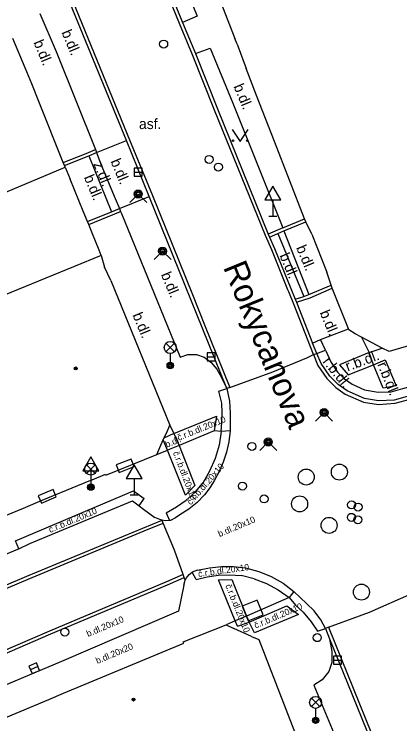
# Model space of a CAD drawing. Extents: x -596229 to -595156, y -1161237 to -1159376.
# Drawn here: x -595688.09 to -595664.02, y -1160657.41 to -1160613.06 of the extents above; entities that cross this region are included whole.
import ezdxf

# ---------------------------------------------------------------- set-up
doc = ezdxf.new("R2010")
doc.units = 0
for name, color, linetype in [('Level 24', 7, 'Continuous'), ('Level 26', 7, 'Continuous'), ('Level 27', 7, 'Continuous'), ('Level 28', 7, 'Continuous'), ('Level 31', 7, 'Continuous'), ('Level 33', 7, 'Continuous'), ('Level 34', 7, 'Continuous'), ('Level 36', 7, 'Continuous'), ('Level 39', 7, 'Continuous'), ('Nazvy ulic', 7, 'Continuous'), ('Specificka linie pasportu komunikaci', 7, 'Continuous'), ('TM - budovy zdene_ betonove - VP', 7, 'Continuous'), ('TM - chodniky - VP', 7, 'Continuous'), ('TM - komunikace - VP', 7, 'Continuous'), ('TM - pomocna konstrukcni linie', 7, 'Continuous'), ('TM - popis povrchu', 7, 'Continuous'), ('TM - rozhrani mezi zpev. plochami mezi sebou - VP', 7, 'Continuous'), ('TM - rozhrani ploch obecne - VP', 7, 'Continuous'), ('TM - vstup do budovy - nerozlisene', 7, 'Continuous'), ('TM - vstup do budovy - zdene_ betonove', 7, 'Continuous')]:
    doc.layers.add(name, color=color, linetype=linetype)

msp = doc.modelspace()

# ---------------------------------------------------------------- linework, layer by layer
at = {"layer": 'Level 24'}
for points in [[(-595681.532, -1160641.699), (-595680.602, -1160641.333), (-595680.785, -1160640.867), (-595681.716, -1160641.234)], [(-595686.393, -1160643.619), (-595685.472, -1160643.231), (-595685.665, -1160642.77), (-595686.587, -1160643.158)]]:
    msp.add_lwpolyline(points, close=True, dxfattribs=at)
at = {"layer": 'Level 26'}
msp.add_lwpolyline([(-595672.549, -1160650.607), (-595672.923, -1160649.679), (-595673.851, -1160650.053), (-595673.477, -1160650.981)], close=True, dxfattribs=at)
for centre in [(-595673.84, -1160642.56), (-595672.49, -1160643.36), (-595684.93, -1160651.68)]:
    msp.add_circle(centre, 0.25, dxfattribs=at)
at = {"layer": 'Level 27'}
for p, q in [((-595680.6, -1160622.93), (-595680.1, -1160622.93)), ((-595676.05, -1160634.47), (-595675.55, -1160634.47)), ((-595668.15, -1160653.44), (-595667.65, -1160653.44)), ((-595686.61, -1160653.843), (-595687.07, -1160654.037))]:
    msp.add_line(p, q, dxfattribs=at)
for points in [[(-595680.6, -1160623.18), (-595680.1, -1160623.18), (-595680.1, -1160622.68), (-595680.6, -1160622.68)], [(-595676.05, -1160634.72), (-595675.55, -1160634.72), (-595675.55, -1160634.22), (-595676.05, -1160634.22)], [(-595668.15, -1160653.69), (-595667.65, -1160653.69), (-595667.65, -1160653.19), (-595668.15, -1160653.19)], [(-595686.707, -1160653.612), (-595687.168, -1160653.807), (-595686.973, -1160654.268), (-595686.512, -1160654.073)]]:
    msp.add_lwpolyline(points, close=True, dxfattribs=at)
for centre in [(-595667.79, -1160641.68), (-595669.86, -1160641.99), (-595670.27, -1160643.67), (-595668.43, -1160645.01), (-595666.41, -1160649.18)]:
    msp.add_circle(centre, 0.5, dxfattribs=at)
at = {"layer": 'Level 28'}
for centre in [(-595678.76, -1160614.93), (-595675.92, -1160622.14), (-595675.34, -1160622.62), (-595667.03, -1160643.73), (-595666.62, -1160643.87), (-595667.04, -1160644.51), (-595666.64, -1160644.66)]:
    msp.add_circle(centre, 0.25, dxfattribs=at)
at = {"layer": 'Level 31'}
for points in [[(-595680.88, -1160624.83), (-595680.35, -1160624.3), (-595679.82, -1160624.83)], [(-595679.36, -1160628.4), (-595678.83, -1160627.87), (-595678.3, -1160628.4)], [(-595669.27, -1160638.49), (-595668.74, -1160637.96), (-595668.21, -1160638.49)], [(-595672.76, -1160640.33), (-595672.23, -1160639.8), (-595671.7, -1160640.33)]]:
    msp.add_lwpolyline(points, dxfattribs=at)
for centre, radius in [((-595680.35, -1160624.3), 0.25), ((-595680.35, -1160624.3), 0.18), ((-595680.35, -1160624.3), 0.11), ((-595678.83, -1160627.87), 0.25), ((-595678.83, -1160627.87), 0.18), ((-595678.83, -1160627.87), 0.11), ((-595668.74, -1160637.96), 0.25), ((-595668.74, -1160637.96), 0.18), ((-595668.74, -1160637.96), 0.11), ((-595673.25, -1160640.08), 0.25), ((-595672.23, -1160639.8), 0.25), ((-595672.23, -1160639.8), 0.18), ((-595672.23, -1160639.8), 0.11), ((-595669.17, -1160652.03), 0.25)]:
    msp.add_circle(centre, radius, dxfattribs=at)
at = {"layer": 'Level 33'}
for p, q in [((-595678.615, -1160634.16), (-595678.085, -1160633.63)), ((-595678.615, -1160633.63), (-595678.085, -1160634.16)), ((-595678.35, -1160634.27), (-595678.35, -1160635.02)), ((-595683.575, -1160641.76), (-595683.045, -1160641.23)), ((-595683.575, -1160641.23), (-595683.045, -1160641.76)), ((-595683.31, -1160641.87), (-595683.31, -1160642.62)), ((-595669.535, -1160656.34), (-595669.005, -1160655.81)), ((-595669.535, -1160655.81), (-595669.005, -1160656.34)), ((-595669.27, -1160656.45), (-595669.27, -1160657.2))]:
    msp.add_line(p, q, dxfattribs=at)
for centre, radius in [((-595678.35, -1160633.895), 0.375), ((-595678.35, -1160635.02), 0.2), ((-595678.35, -1160635.02), 0.145), ((-595678.35, -1160635.02), 0.0876), ((-595683.31, -1160641.495), 0.375), ((-595683.31, -1160642.62), 0.2), ((-595683.31, -1160642.62), 0.145), ((-595683.31, -1160642.62), 0.0876), ((-595669.27, -1160656.075), 0.375), ((-595669.27, -1160657.2), 0.2), ((-595669.27, -1160657.2), 0.145), ((-595669.27, -1160657.2), 0.0876)]:
    msp.add_circle(centre, radius, dxfattribs=at)
at = {"layer": 'Level 34'}
for p, q in [((-595671.94, -1160624.672), (-595671.94, -1160625.69)), ((-595672.19, -1160625.69), (-595671.69, -1160625.69)), ((-595683.31, -1160641.602), (-595683.31, -1160642.62)), ((-595680.6, -1160642.092), (-595680.6, -1160643.11)), ((-595683.56, -1160642.62), (-595683.06, -1160642.62)), ((-595680.85, -1160643.11), (-595680.35, -1160643.11))]:
    msp.add_line(p, q, dxfattribs=at)
for points in [[(-595672.44, -1160624.672), (-595671.44, -1160624.672), (-595671.94, -1160623.806)], [(-595683.81, -1160641.602), (-595682.81, -1160641.602), (-595683.31, -1160640.736)], [(-595681.1, -1160642.092), (-595680.1, -1160642.092), (-595680.6, -1160641.226)]]:
    msp.add_lwpolyline(points, close=True, dxfattribs=at)
at = {"layer": 'Level 36'}
msp.add_lwpolyline([(-595674.48, -1160620.27), (-595673.98, -1160621.02), (-595673.48, -1160620.27)], dxfattribs=at)
for centre in [(-595674.43, -1160620.97), (-595673.531, -1160620.97)]:
    msp.add_circle(centre, 0.05, dxfattribs=at)
at = {"layer": 'Level 39'}
for centre, radius in [((-595684.25, -1160635.2), 0.09), ((-595684.25, -1160635.2), 0.0398), ((-595680.64, -1160655.9), 0.09), ((-595680.64, -1160655.9), 0.0398)]:
    msp.add_circle(centre, radius, dxfattribs=at)
at = {"layer": 'Specificka linie pasportu komunikaci'}
for points in [[(-595675.16, -1160639.15), (-595675.6, -1160639.11)], [(-595674.6, -1160639.11), (-595675.16, -1160639.15)], [(-595670.63, -1160649.14), (-595670.93, -1160649.53)], [(-595670.93, -1160649.53), (-595673.58, -1160650.68)], [(-595674.29, -1160650.98), (-595674.86, -1160651.23)], [(-595673.58, -1160650.68), (-595674.29, -1160650.98)], [(-595668.46, -1160651.38), (-595667.67, -1160653.34), (-595665.03, -1160659.88), (-595662.71, -1160665.57), (-595658.1, -1160676.92), (-595656.73, -1160680.31), (-595651.19, -1160694.05), (-595649.97, -1160697.06), (-595645.39, -1160708.36)]]:
    msp.add_lwpolyline(points, dxfattribs=at)
at = {"layer": 'TM - budovy zdene_ betonove - VP'}
for points in [[(-595687, -1160617.42), (-595687.41, -1160616.42), (-595688.17, -1160614.58)], [(-595674.18, -1160614.94), (-595674.32, -1160614.58)], [(-595672.96, -1160618.14), (-595673.61, -1160616.45)], [(-595671.83, -1160621.01), (-595672.96, -1160618.14)], [(-595685.03, -1160622.34), (-595686.56, -1160618.52)], [(-595669.97, -1160625.85), (-595671.83, -1160621.01)], [(-595693.92, -1160626.41), (-595684.91, -1160622.63)], [(-595684.95, -1160622.52), (-595685.03, -1160622.34)], [(-595684.91, -1160622.63), (-595684.95, -1160622.52)], [(-595684.91, -1160622.63), (-595684.59, -1160623.37)], [(-595683.52, -1160626.02), (-595683.79, -1160625.38)], [(-595683.44, -1160626.21), (-595683.52, -1160626.02)], [(-595683.2, -1160626.78), (-595683.44, -1160626.21)], [(-595669.89, -1160626.03), (-595669.97, -1160625.85)], [(-595669.51, -1160626.82), (-595669.89, -1160626.03)], [(-595682.79, -1160627.82), (-595683.2, -1160626.78)], [(-595682.66, -1160628.15), (-595682.79, -1160627.82)], [(-595682.66, -1160628.15), (-595691.32, -1160631.68)], [(-595682.66, -1160628.15), (-595682.45, -1160628.88)], [(-595668.31, -1160629.99), (-595668.57, -1160629.18)], [(-595682.06, -1160629.71), (-595678.37, -1160638.75)], [(-595668.23, -1160630.18), (-595668.31, -1160629.99)], [(-595667.21, -1160632.73), (-595668.23, -1160630.18)], [(-595667.19, -1160632.78), (-595667.21, -1160632.73)], [(-595666.81, -1160633.03), (-595667.19, -1160632.78)], [(-595666.41, -1160633.24), (-595666.81, -1160633.03)], [(-595665.12, -1160633.93), (-595666.41, -1160633.24)], [(-595662.21, -1160633.42), (-595664.69, -1160634.15)], [(-595664.69, -1160634.15), (-595665.12, -1160633.93)], [(-595678.57, -1160639.2), (-595678.37, -1160638.75)], [(-595679.19, -1160640.59), (-595678.99, -1160640.14)], [(-595683.23, -1160642.17), (-595682.38, -1160641.81), (-595682.36, -1160641.87), (-595679.19, -1160640.59)], [(-595684.14, -1160642.54), (-595686.36, -1160643.46)], [(-595687.54, -1160643.95), (-595692.82, -1160646.13)], [(-595685.02, -1160655.51), (-595677.51, -1160652.37), (-595677.54, -1160652.3), (-595674.86, -1160651.23)], [(-595674.86, -1160651.23), (-595674.37, -1160651.45)], [(-595673.27, -1160651.95), (-595672.82, -1160652.15)], [(-595672.82, -1160652.15), (-595669.45, -1160660.85)], [(-595690.66, -1160657.94), (-595690.68, -1160657.88), (-595685.92, -1160655.89)]]:
    msp.add_lwpolyline(points, dxfattribs=at)
at = {"layer": 'TM - chodniky - VP'}
for points in [[(-595679.59, -1160606.01), (-595676.67, -1160613.18), (-595677.58, -1160613.57)], [(-595676.78, -1160615.52), (-595675.85, -1160615.18), (-595674.45, -1160618.62), (-595671.32, -1160626.42)], [(-595671.32, -1160626.42), (-595672.23, -1160626.81)]]:
    msp.add_lwpolyline(points, dxfattribs=at)
at = {"layer": 'TM - komunikace - VP'}
for points in [[(-595680.49, -1160606.41), (-595677.58, -1160613.57)], [(-595686.48, -1160613.02), (-595685.47, -1160615.39)], [(-595677.58, -1160613.57), (-595676.78, -1160615.52)], [(-595685.47, -1160615.39), (-595683.02, -1160621.52)], [(-595676.78, -1160615.52), (-595675.4, -1160618.98), (-595672.23, -1160626.81)], [(-595683.02, -1160621.52), (-595682.95, -1160621.71)], [(-595682.95, -1160621.71), (-595682.69, -1160622.44)], [(-595682.69, -1160622.44), (-595681.78, -1160624.57), (-595681.52, -1160625.21)], [(-595681.52, -1160625.21), (-595681.45, -1160625.4)], [(-595681.45, -1160625.4), (-595681.4, -1160625.52), (-595677.73, -1160634.49)], [(-595672.23, -1160626.81), (-595672.15, -1160626.99)], [(-595672.15, -1160626.99), (-595671.83, -1160627.71), (-595670.82, -1160630.2), (-595670.54, -1160630.88)], [(-595670.54, -1160630.88), (-595670.46, -1160631.07)], [(-595670.46, -1160631.07), (-595669.46, -1160633.62)], [(-595669.2, -1160634.27), (-595669.46, -1160633.62)], [(-595677.73, -1160634.49), (-595677.26, -1160634.34), (-595676.71, -1160634.33), (-595676.24, -1160634.49), (-595675.82, -1160634.8), (-595675.44, -1160635.25), (-595675.14, -1160635.76), (-595674.82, -1160636.46)], [(-595661.53, -1160636.39), (-595662.17, -1160636.56), (-595664.36, -1160637.18), (-595665.34, -1160637.22), (-595666.21, -1160637.09), (-595667.3, -1160636.6), (-595667.86, -1160636.21), (-595668.39, -1160635.69), (-595668.92, -1160634.89), (-595669.2, -1160634.27)], [(-595674.82, -1160636.46), (-595674.64, -1160637.24), (-595674.6, -1160638), (-595674.6, -1160639.11)], [(-595674.6, -1160639.11), (-595674.69, -1160639.78), (-595674.84, -1160640.43), (-595675.05, -1160641.07), (-595675.32, -1160641.69)], [(-595675.32, -1160641.69), (-595675.58, -1160642.18), (-595675.87, -1160642.66), (-595676.2, -1160643.11)], [(-595687.8, -1160646.47), (-595687.11, -1160646.15), (-595680.71, -1160643.47)], [(-595680.71, -1160643.47), (-595680.29, -1160643.78)], [(-595676.2, -1160643.11), (-595676.66, -1160643.58), (-595677.18, -1160644), (-595677.74, -1160644.35)], [(-595680.29, -1160643.78), (-595680.01, -1160643.99), (-595679.3, -1160644.52)], [(-595677.74, -1160644.35), (-595678.02, -1160644.54), (-595678.34, -1160644.71)], [(-595678.86, -1160644.69), (-595679, -1160644.65), (-595679.3, -1160644.52)], [(-595678.39, -1160644.71), (-595678.67, -1160644.72), (-595678.86, -1160644.69)], [(-595678.34, -1160644.71), (-595678.39, -1160644.71)], [(-595700.28, -1160651.75), (-595700, -1160651.63), (-595695.29, -1160649.62), (-595687.97, -1160646.55), (-595687.8, -1160646.47)], [(-595677.41, -1160648.43), (-595677.33, -1160648.29), (-595677.17, -1160648.09), (-595676.97, -1160647.94)], [(-595676.64, -1160647.82), (-595676.97, -1160647.94)], [(-595676.64, -1160647.82), (-595675.9, -1160647.67), (-595675.15, -1160647.59), (-595674.39, -1160647.59), (-595673.64, -1160647.67)], [(-595673.64, -1160647.67), (-595672.82, -1160647.89), (-595672.04, -1160648.21), (-595671.3, -1160648.63), (-595670.63, -1160649.14)], [(-595677.51, -1160648.75), (-595677.83, -1160650.38)], [(-595677.51, -1160648.75), (-595677.44, -1160648.51), (-595677.41, -1160648.43)], [(-595668.65, -1160651.45), (-595668.94, -1160650.92), (-595669.37, -1160650.36), (-595669.85, -1160649.89), (-595670.63, -1160649.14)], [(-595677.83, -1160650.38), (-595685.14, -1160653.51), (-595692.32, -1160656.54), (-595692.53, -1160656.63)], [(-595668.65, -1160651.45), (-595668.41, -1160652.1)], [(-595668.41, -1160652.1), (-595668.27, -1160652.9), (-595668.26, -1160653.58), (-595668.45, -1160654.14), (-595668.86, -1160654.66), (-595669.38, -1160654.99), (-595667, -1160660.75), (-595660.28, -1160677.53), (-595660.25, -1160677.58)]]:
    msp.add_lwpolyline(points, dxfattribs=at)
at = {"layer": 'TM - pomocna konstrukcni linie'}
msp.add_lwpolyline([(-595678.52, -1160640.31), (-595678.78, -1160639.66)], dxfattribs=at)
at = {"layer": 'TM - rozhrani mezi zpev. plochami mezi sebou - VP'}
for points in [[(-595716.77, -1160532.96), (-595713.01, -1160541.88), (-595707.44, -1160555.56), (-595706.6, -1160557.61), (-595702.28, -1160568.17), (-595699.88, -1160574.07), (-595694.43, -1160587.49), (-595692.99, -1160591.04), (-595690.68, -1160596.8), (-595689.67, -1160599.29), (-595689.29, -1160600.22), (-595688.8, -1160601.44), (-595685.48, -1160609.66), (-595685.34, -1160609.99), (-595680.89, -1160620.91), (-595679.46, -1160624.4), (-595676.96, -1160630.59), (-595676.21, -1160632.47), (-595674.63, -1160636.39)], [(-595669.4, -1160634.33), (-595670.63, -1160631.19), (-595670.95, -1160630.41), (-595671, -1160630.28), (-595672.01, -1160627.79), (-595672.41, -1160626.89), (-595675.59, -1160619.05), (-595676.96, -1160615.59), (-595677.77, -1160613.65), (-595680.68, -1160606.48)], [(-595681.07, -1160620.96), (-595685.53, -1160610.07)], [(-595682.95, -1160621.71), (-595681.07, -1160620.96)], [(-595679.66, -1160624.46), (-595681.07, -1160620.96)], [(-595685.03, -1160622.34), (-595683.6, -1160621.76), (-595683.02, -1160621.52)], [(-595683.44, -1160621.91), (-595682.95, -1160621.71)], [(-595684.95, -1160622.52), (-595683.44, -1160621.91)], [(-595683.44, -1160621.91), (-595682.01, -1160625.41)], [(-595681.52, -1160625.21), (-595679.66, -1160624.46)], [(-595674.82, -1160636.46), (-595679.66, -1160624.46)], [(-595682.01, -1160625.41), (-595681.52, -1160625.21)], [(-595683.52, -1160626.02), (-595682.01, -1160625.41)], [(-595683.44, -1160626.21), (-595681.45, -1160625.4)], [(-595671.32, -1160626.42), (-595669.97, -1160625.85)], [(-595671.25, -1160626.61), (-595669.89, -1160626.03)], [(-595671.63, -1160626.77), (-595671.25, -1160626.61)], [(-595671.25, -1160626.61), (-595669.69, -1160630.59)], [(-595672.15, -1160626.99), (-595671.63, -1160626.77)], [(-595671.63, -1160626.77), (-595670.01, -1160630.7)], [(-595669.69, -1160630.59), (-595668.31, -1160629.99)], [(-595669.62, -1160630.78), (-595668.23, -1160630.18)], [(-595670.01, -1160630.7), (-595669.69, -1160630.59)], [(-595670.54, -1160630.88), (-595670.01, -1160630.7)], [(-595670.46, -1160631.07), (-595669.62, -1160630.78)], [(-595668.96, -1160633.39), (-595667.21, -1160632.73)], [(-595666.41, -1160633.24), (-595665.93, -1160634.21)], [(-595669.46, -1160633.62), (-595668.96, -1160633.39)], [(-595668.66, -1160634.07), (-595668.96, -1160633.39)], [(-595669.2, -1160634.27), (-595668.66, -1160634.07)], [(-595668.66, -1160634.07), (-595668.3, -1160634.83), (-595667.9, -1160635.43), (-595667.46, -1160635.85), (-595666.98, -1160636.18), (-595666.22, -1160636.53), (-595665.36, -1160636.68), (-595664.55, -1160636.66), (-595663.82, -1160636.45), (-595661.67, -1160635.87), (-595661.53, -1160636.39)], [(-595665.93, -1160634.21), (-595665.12, -1160633.93)], [(-595674.63, -1160636.39), (-595671.95, -1160635.41), (-595669.82, -1160634.53), (-595669.4, -1160634.33)], [(-595669.4, -1160634.33), (-595669.2, -1160634.27)], [(-595669.4, -1160634.33), (-595669.13, -1160635.01), (-595668.58, -1160635.84), (-595668.01, -1160636.4), (-595667.42, -1160636.81), (-595666.28, -1160637.32), (-595665.35, -1160637.46), (-595664.3, -1160637.38), (-595662.11, -1160636.79), (-595661.5, -1160636.64)], [(-595665.93, -1160634.21), (-595667.78, -1160634.97), (-595667.23, -1160635.6), (-595665.66, -1160634.97)], [(-595665.66, -1160634.97), (-595665.93, -1160634.21)], [(-595664.93, -1160634.66), (-595664.24, -1160636.28), (-595665.06, -1160636.44), (-595665.66, -1160634.97)], [(-595665.66, -1160634.97), (-595664.93, -1160634.66)], [(-595674.63, -1160636.39), (-595674.82, -1160636.46)], [(-595675.16, -1160639.15), (-595675.13, -1160638.58), (-595675.1, -1160637.97), (-595675.13, -1160637.37), (-595675.31, -1160636.63), (-595674.82, -1160636.46)], [(-595678.13, -1160639.27), (-595675.45, -1160638.19)], [(-595675.45, -1160638.19), (-595675.6, -1160639.11)], [(-595678.37, -1160638.75), (-595678.13, -1160639.27)], [(-595678.13, -1160639.27), (-595678.74, -1160639.57)], [(-595678.13, -1160639.27), (-595677.79, -1160640.01)], [(-595675.6, -1160639.11), (-595677.79, -1160640.01)], [(-595675.16, -1160639.15), (-595675.3, -1160640), (-595675.54, -1160640.83)], [(-595679.19, -1160640.59), (-595678.52, -1160640.31)], [(-595677.79, -1160640.01), (-595678.52, -1160640.31)], [(-595676.81, -1160642.52), (-595677.4, -1160643.12), (-595678.52, -1160640.31)], [(-595677.79, -1160640.01), (-595676.81, -1160642.52)], [(-595675.54, -1160640.83), (-595675.89, -1160641.62), (-595676.32, -1160642.37)], [(-595678.6, -1160644.22), (-595677.95, -1160643.86), (-595677.35, -1160643.43), (-595676.8, -1160642.93), (-595676.32, -1160642.37)], [(-595687.8, -1160646.47), (-595688.01, -1160645.97), (-595680.64, -1160642.86), (-595679.98, -1160643.34)], [(-595680.29, -1160643.78), (-595679.98, -1160643.34)], [(-595678.6, -1160644.22), (-595678.39, -1160644.71)], [(-595700.07, -1160653.59), (-595694.55, -1160651.26), (-595687.3, -1160648.19), (-595680.05, -1160645.18), (-595678.86, -1160644.69)], [(-595676.73, -1160648.4), (-595676.97, -1160647.94)], [(-595693.86, -1160655.26), (-595692.96, -1160654.89), (-595685.8, -1160651.8), (-595678.51, -1160648.72), (-595677.47, -1160648.27)], [(-595676.73, -1160648.4), (-595676.04, -1160648.23), (-595675.33, -1160648.13), (-595674.62, -1160648.1), (-595673.91, -1160648.15)], [(-595674.29, -1160650.98), (-595675.34, -1160648.42), (-595674.5, -1160648.39), (-595673.58, -1160650.68)], [(-595673.11, -1160648.35), (-595673.91, -1160648.15)], [(-595673.11, -1160648.35), (-595672.33, -1160648.65), (-595671.6, -1160649.05), (-595670.93, -1160649.53)], [(-595668.46, -1160651.38), (-595666.53, -1160650.67), (-595665.9, -1160650.43), (-595663.27, -1160649.28)], [(-595670.93, -1160649.53), (-595670.52, -1160649.99), (-595670.04, -1160650.44), (-595669.54, -1160651.05), (-595669.15, -1160651.62), (-595668.65, -1160651.45)], [(-595673.43, -1160651.06), (-595671.07, -1160650.05), (-595670.35, -1160650.59), (-595673.09, -1160651.73), (-595673.43, -1160651.06)], [(-595674.15, -1160651.32), (-595674.29, -1160650.98)], [(-595673.58, -1160650.68), (-595673.43, -1160651.06)], [(-595674.15, -1160651.32), (-595673.43, -1160651.06)], [(-595668.46, -1160651.38), (-595668.65, -1160651.45)]]:
    msp.add_lwpolyline(points, dxfattribs=at)
at = {"layer": 'TM - rozhrani ploch obecne - VP'}
for points in [[(-595678.79, -1160644.87), (-595678.86, -1160644.69)], [(-595779.96, -1160687.57), (-595778.37, -1160686.92), (-595770.3, -1160683.48), (-595759.58, -1160678.93), (-595748.42, -1160674.19), (-595737.22, -1160669.49), (-595726.46, -1160664.92), (-595716.34, -1160660.69), (-595710.56, -1160658.23), (-595705.46, -1160656.07), (-595700, -1160653.77), (-595694.47, -1160651.44), (-595687.22, -1160648.37), (-595679.97, -1160645.36), (-595678.79, -1160644.87)], [(-595677.54, -1160648.08), (-595678.09, -1160646.57), (-595678.79, -1160644.87)], [(-595677.54, -1160648.08), (-595678.59, -1160648.54), (-595685.88, -1160651.62), (-595693.04, -1160654.71), (-595698.76, -1160657.09), (-595704.15, -1160659.35), (-595709.17, -1160661.44), (-595715, -1160663.94), (-595725.11, -1160668.19), (-595735.74, -1160672.67), (-595747.14, -1160677.5), (-595758.2, -1160682.15), (-595769.03, -1160686.72), (-595777.15, -1160690.18), (-595781, -1160691.81)], [(-595677.47, -1160648.27), (-595677.54, -1160648.08)], [(-595677.41, -1160648.43), (-595677.47, -1160648.27)], [(-595668.41, -1160652.1), (-595658.31, -1160677.01)]]:
    msp.add_lwpolyline(points, dxfattribs=at)
at = {"layer": 'TM - vstup do budovy - nerozlisene'}
for points in [[(-595678.74, -1160639.57), (-595678.57, -1160639.2)], [(-595678.99, -1160640.14), (-595678.78, -1160639.66)], [(-595678.78, -1160639.66), (-595678.74, -1160639.57)], [(-595673.27, -1160651.95), (-595674.37, -1160651.45)]]:
    msp.add_lwpolyline(points, dxfattribs=at)
at = {"layer": 'TM - vstup do budovy - zdene_ betonove'}
for points in [[(-595675.09, -1160612.61), (-595674.32, -1160614.58)], [(-595674.18, -1160614.94), (-595673.61, -1160616.45)], [(-595686.56, -1160618.52), (-595687, -1160617.42)], [(-595683.79, -1160625.38), (-595684.59, -1160623.37)], [(-595669.51, -1160626.82), (-595668.57, -1160629.18)], [(-595682.06, -1160629.71), (-595682.45, -1160628.88)], [(-595683.23, -1160642.17), (-595684.14, -1160642.54)], [(-595686.36, -1160643.46), (-595687.54, -1160643.95)], [(-595685.92, -1160655.89), (-595685.02, -1160655.51)]]:
    msp.add_lwpolyline(points, dxfattribs=at)

# ---------------------------------------------------------------- texts
at = {"layer": 'Nazvy ulic'}
msp.add_text('Rokycanova', height=1.5, rotation=292.2178, dxfattribs=at).set_placement((-595675.066, -1160628.864))
at = {"layer": 'TM - popis povrchu'}
for s, height, rotation, p in [('b.dl.', 0.65, 292.6, (-595685.15, -1160614.19)), ('b.dl.', 0.65, 292.6, (-595686.9, -1160614.82)), ('b.dl.', 0.65, 292.6, (-595674.41, -1160617.57)), ('b.dl.', 0.65, 292.6, (-595682.09, -1160622.25)), ('z.dl.', 0.65, 292.23, (-595683.16, -1160622.42)), ('b.dl.', 0.65, 292.6, (-595683.75, -1160623.25)), ('b.dl.', 0.65, 292.6, (-595670.5, -1160627.65)), ('b.dl.', 0.65, 292.6, (-595671.54, -1160628.14)), ('b.dl.', 0.65, 292.6, (-595678.94, -1160629.33)), ('b.dl.', 0.65, 292.6, (-595669.03, -1160631.71)), ('b.dl.', 0.65, 292.6, (-595680.72, -1160631.86)), ('r.b.dl.', 0.65, 20.59, (-595667.27, -1160635.4)), ('r.b.dl.', 0.65, 308.95, (-595668.87, -1160634.8)), ('r.b.dl.', 0.65, 292.01, (-595665.43, -1160634.95)), ('č.r.b.dl.20x10', 0.4, 22, (-595677.82, -1160639.73)), ('b.dl.', 0.4, 22, (-595678.57, -1160640.16)), ('č.r.b.dl.20x10', 0.4, 291, (-595678.19, -1160640.47)), ('č.r.b.dl.20x10', 0.4, 49, (-595677.06, -1160643.77)), ('č.r.b.dl.20x10', 0.4, 22.8788, (-595685.84, -1160645.49)), ('b.dl.20x10', 0.4, 22.8806, (-595675.27, -1160645.75)), ('č.r.b.dl.20x10', 0.4, 8, (-595676.58, -1160648.25)), ('č.r.b.dl.20x10', 0.4, 292, (-595674.92, -1160648.78)), ('č.r.b.dl.20x10', 0.4, 23, (-595673.01, -1160651.47)), ('b.dl.20x10', 0.4, 22.8806, (-595683.48, -1160651.99)), ('b.dl.20x20', 0.4, 22.8806, (-595682.9, -1160653.68))]:
    msp.add_text(s, height=height, rotation=rotation, dxfattribs=at).set_placement(p)
msp.add_text('asf.', height=0.65, dxfattribs=at).set_placement((-595680.3, -1160620.24))

doc.saveas('drawing.dxf')
